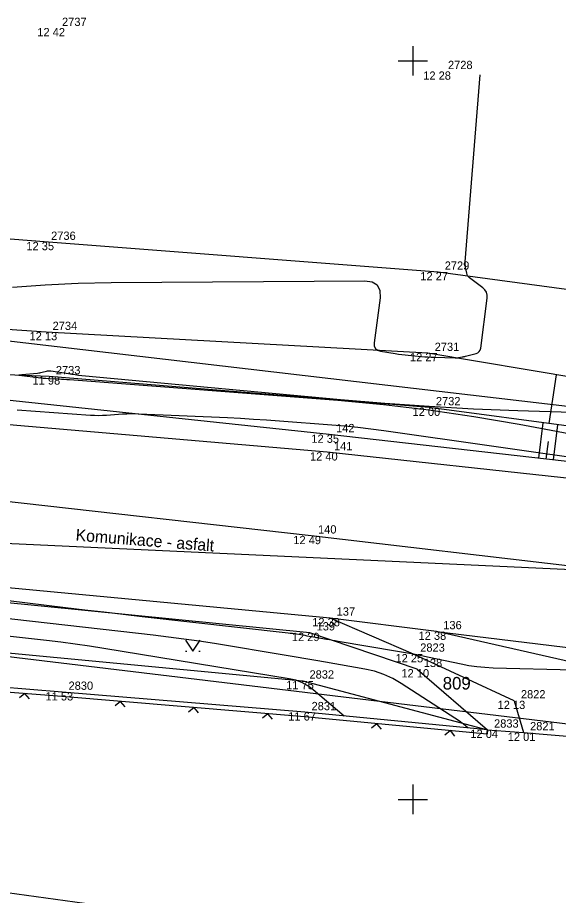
# Model space of a CAD drawing. Extents: x -703403 to -701924, y -1022520 to -1021856.
# Drawn here: x -702188.39 to -702170.07, y -1022278.25 to -1022248.54 of the extents above; entities that cross this region are included whole.
import ezdxf

# ---------------------------------------------------------------- set-up
doc = ezdxf.new("R2010")
doc.units = 0
for name, color, linetype in [('Ex_Major Contours', 7, 'Continuous'), ('Ex_Minor Contours', 7, 'Continuous'), ('Z_body', 7, 'Continuous'), ('Z_body_cisla', 7, 'Continuous'), ('Z_body_vysky_redukovane', 7, 'Continuous'), ('Z_hektometricka_sit', 7, 'Continuous'), ('Z_hrany_paty', 7, 'Continuous'), ('Z_katastr_cisla_pozemkova', 7, 'Continuous'), ('Z_katastr_hranice', 7, 'Continuous'), ('Z_katastr_vnitrni_kresba', 7, 'Continuous'), ('Z_komunikace', 7, 'Continuous'), ('Z_komunikace_osa', 7, 'Continuous'), ('Z_ploty', 7, 'Continuous'), ('Z_ploty_znacky', 7, 'Continuous'), ('Z_pole_rozhranni', 7, 'Continuous'), ('Z_popisy', 7, 'Continuous'), ('Z_rozhranni', 7, 'Continuous'), ('Z_technicke_srafy', 7, 'Continuous'), ('Z_vstupy', 7, 'Continuous'), ('Z_znaky_kultur', 7, 'Continuous')]:
    doc.layers.add(name, color=color, linetype=linetype)

# ---------------------------------------------------------------- blocks, each defined once
blk = doc.blocks.new('POINT_DISPLAY')
blk.add_line((0, 0), (0, 0))
blk = doc.blocks.new('Z212')
for p, q in [((-0.17, 0.17), (0, 0)), ((0, 0), (0.17, 0.17))]:
    blk.add_line(p, q)
blk = doc.blocks.new('Z314')
for p, q in [((-0.25, 0.17), (0, -0.2)), ((0, -0.2), (0.25, 0.17)), ((-0.25, -0.2), (-0.2, -0.2)), ((0.2, -0.2), (0.25, -0.2))]:
    blk.add_line(p, q)

msp = doc.modelspace()

# ---------------------------------------------------------------- linework, layer by layer
at = {"layer": 'Ex_Major Contours'}
for points in [[(-702166.053, -1022263.314), (-702171.405, -1022262.311), (-702172.93, -1022262.046), (-702174.461, -1022261.823), (-702175.997, -1022261.642), (-702177.539, -1022261.502), (-702186.631, -1022260.8), (-702186.719, -1022260.794), (-702186.807, -1022260.788), (-702186.895, -1022260.783), (-702186.984, -1022260.779), (-702187.337, -1022260.763), (-702187.426, -1022260.758), (-702187.514, -1022260.751), (-702187.602, -1022260.743), (-702187.69, -1022260.733), (-702188.24, -1022260.663), (-702188.316, -1022260.65), (-702188.341, -1022260.639), (-702188.316, -1022260.628), (-702188.239, -1022260.618), (-702187.707, -1022260.569), (-702187.669, -1022260.564), (-702187.631, -1022260.558), (-702187.593, -1022260.551), (-702187.556, -1022260.541), (-702187.408, -1022260.5), (-702187.37, -1022260.492), (-702187.333, -1022260.488), (-702187.295, -1022260.488), (-702187.257, -1022260.492), (-702186.66, -1022260.589), (-702186.547, -1022260.606), (-702186.435, -1022260.622), (-702186.322, -1022260.635), (-702186.209, -1022260.647), (-702177.446, -1022261.461), (-702175.947, -1022261.589), (-702174.447, -1022261.693), (-702172.945, -1022261.775), (-702171.442, -1022261.833), (-702161.543, -1022262.137)], [(-702173.139, -1022272.576), (-702173.285, -1022272.453), (-702173.309, -1022272.433), (-702173.335, -1022272.414), (-702173.36, -1022272.395), (-702173.387, -1022272.378), (-702175.393, -1022271.073), (-702175.682, -1022270.904), (-702175.983, -1022270.767), (-702176.297, -1022270.661), (-702176.624, -1022270.587), (-702177.954, -1022270.353), (-702178.286, -1022270.294), (-702178.619, -1022270.237), (-702178.952, -1022270.181), (-702179.285, -1022270.126), (-702181.721, -1022269.728), (-702182.239, -1022269.646), (-702182.757, -1022269.571), (-702183.277, -1022269.503), (-702183.797, -1022269.441), (-702189.685, -1022268.778)]]:
    msp.add_lwpolyline(points, dxfattribs=at)
at = {"layer": 'Ex_Minor Contours'}
for points in [[(-702188.562, -1022257.666), (-702187.449, -1022257.579), (-702186.333, -1022257.525), (-702185.215, -1022257.501), (-702176.629, -1022257.444), (-702176.375, -1022257.479), (-702176.204, -1022257.588), (-702176.116, -1022257.771), (-702176.112, -1022258.027), (-702176.306, -1022259.547), (-702176.305, -1022259.655), (-702176.269, -1022259.738), (-702176.2, -1022259.795), (-702176.097, -1022259.828), (-702175.595, -1022259.909), (-702175.485, -1022259.926), (-702175.374, -1022259.941), (-702175.264, -1022259.954), (-702175.153, -1022259.965), (-702174.709, -1022260.006), (-702174.598, -1022260.016), (-702174.487, -1022260.024), (-702174.376, -1022260.03), (-702174.264, -1022260.034), (-702173.566, -1022260.055), (-702173.536, -1022260.055), (-702173.506, -1022260.054), (-702173.477, -1022260.051), (-702173.448, -1022260.046), (-702173.331, -1022260.023), (-702173.301, -1022260.017), (-702173.272, -1022260.01), (-702173.243, -1022260.003), (-702173.214, -1022259.996), (-702172.858, -1022259.905), (-702172.796, -1022259.881), (-702172.75, -1022259.843), (-702172.718, -1022259.793), (-702172.702, -1022259.729), (-702172.485, -1022258.033), (-702172.484, -1022257.93), (-702172.508, -1022257.836), (-702172.558, -1022257.754), (-702172.633, -1022257.682), (-702173.081, -1022257.342), (-702173.116, -1022257.31), (-702173.144, -1022257.274), (-702173.164, -1022257.233), (-702173.177, -1022257.187), (-702173.213, -1022256.996), (-702173.221, -1022256.948), (-702173.225, -1022256.899), (-702173.226, -1022256.851), (-702173.223, -1022256.803), (-702172.716, -1022250.479)], [(-702188.4, -1022261.817), (-702185.918, -1022261.99), (-702185.782, -1022261.997), (-702185.645, -1022262), (-702185.509, -1022261.997), (-702185.372, -1022261.99), (-702184.827, -1022261.952), (-702184.69, -1022261.944), (-702184.553, -1022261.94), (-702184.417, -1022261.94), (-702184.28, -1022261.945), (-702181.279, -1022262.078), (-702180.837, -1022262.1), (-702180.395, -1022262.125), (-702179.954, -1022262.153), (-702179.512, -1022262.186), (-702177.747, -1022262.322), (-702177.306, -1022262.359), (-702176.866, -1022262.404), (-702176.426, -1022262.456), (-702175.988, -1022262.515), (-702164.645, -1022264.131)], [(-702169.559, -1022270.63), (-702172.284, -1022270.552), (-702172.557, -1022270.538), (-702172.829, -1022270.512), (-702173.1, -1022270.474), (-702173.369, -1022270.423), (-702174.443, -1022270.194), (-702174.712, -1022270.139), (-702174.981, -1022270.086), (-702175.251, -1022270.036), (-702175.521, -1022269.989), (-702177.527, -1022269.652), (-702177.626, -1022269.635), (-702177.724, -1022269.619), (-702177.822, -1022269.602), (-702177.92, -1022269.584), (-702178.365, -1022269.506), (-702178.437, -1022269.493), (-702178.508, -1022269.481), (-702178.579, -1022269.469), (-702178.65, -1022269.457), (-702178.936, -1022269.411), (-702179.007, -1022269.399), (-702179.079, -1022269.389), (-702179.15, -1022269.38), (-702179.222, -1022269.371), (-702184.164, -1022268.815), (-702184.813, -1022268.741), (-702185.461, -1022268.666), (-702186.109, -1022268.589), (-702186.758, -1022268.511), (-702189.35, -1022268.197)], [(-702177.322, -1022272.178), (-702178.378, -1022271.287), (-702178.56, -1022271.152), (-702178.756, -1022271.046), (-702178.964, -1022270.967), (-702179.185, -1022270.916), (-702185.47, -1022269.887), (-702185.952, -1022269.811), (-702186.434, -1022269.741), (-702186.918, -1022269.678), (-702187.402, -1022269.62), (-702189.342, -1022269.402)]]:
    msp.add_lwpolyline(points, dxfattribs=at)
at = {"layer": 'Z_hektometricka_sit'}
for p, q in [((-702175, -1022249.5), (-702175, -1022250.5)), ((-702175.5, -1022250), (-702174.5, -1022250)), ((-702175, -1022274.5), (-702175, -1022275.5)), ((-702175.5, -1022275), (-702174.5, -1022275))]:
    msp.add_line(p, q, dxfattribs=at)
at = {"layer": 'Z_hrany_paty'}
for p, q in [((-702187.42, -1022259.18), (-702201.54, -1022258.24)), ((-702174.49, -1022259.89), (-702187.42, -1022259.18)), ((-702156.78, -1022262.9), (-702174.49, -1022259.89)), ((-702187.32, -1022260.68), (-702201.35, -1022260.14)), ((-702174.45, -1022261.74), (-702187.32, -1022260.68)), ((-702177.83, -1022262.65), (-702189.26, -1022261.43)), ((-702156.67, -1022264.1), (-702174.45, -1022261.74)), ((-702164.37, -1022264.17), (-702177.83, -1022262.65)), ((-702178.49, -1022269.36), (-702190.69, -1022268.15)), ((-702174.85, -1022270.59), (-702178.49, -1022269.36)), ((-702174.2, -1022269.32), (-702169.47, -1022269.89)), ((-702190.11, -1022269.9), (-702178.73, -1022270.99)), ((-702174.85, -1022270.59), (-702172.47, -1022272.64)), ((-702178.73, -1022270.99), (-702172.47, -1022272.64))]:
    msp.add_line(p, q, dxfattribs=at)
at = {"layer": 'Z_katastr_hranice'}
for p, q in [((-702143.57, -1022264.76), (-702188.97, -1022259.45)), ((-702287.01, -1022261.74), (-702165.12, -1022267.43)), ((-702160.14, -1022273.62), (-702202.85, -1022268.46))]:
    msp.add_line(p, q, dxfattribs=at)
at = {"layer": 'Z_katastr_vnitrni_kresba'}
msp.add_line((-702190.22, -1022277.94), (-702185.79, -1022278.56), dxfattribs=at)
at = {"layer": 'Z_komunikace'}
for p, q in [((-702177.9, -1022263.25), (-702189.41, -1022262.26)), ((-702164.59, -1022264.69), (-702177.9, -1022263.25)), ((-702177.8, -1022268.86), (-702190.5, -1022267.67)), ((-702174.2, -1022269.32), (-702177.8, -1022268.86)), ((-702169.17, -1022270.46), (-702174.2, -1022269.32))]:
    msp.add_line(p, q, dxfattribs=at)
at = {"layer": 'Z_komunikace_osa'}
for p, q in [((-702178.44, -1022266.08), (-702190.2, -1022264.76)), ((-702164.94, -1022267.65), (-702178.44, -1022266.08))]:
    msp.add_line(p, q, dxfattribs=at)
at = {"layer": 'Z_ploty'}
for p, q in [((-702186.88, -1022271.37), (-702203.12, -1022270.05)), ((-702186.89, -1022271.52), (-702202.99, -1022270.21)), ((-702178.67, -1022272.2), (-702186.89, -1022271.52)), ((-702178.66, -1022272.05), (-702186.88, -1022271.37)), ((-702172.47, -1022272.64), (-702178.66, -1022272.05)), ((-702172.48, -1022272.79), (-702178.67, -1022272.2)), ((-702172.47, -1022272.64), (-702172.48, -1022272.79))]:
    msp.add_line(p, q, dxfattribs=at)
at = {"layer": 'Z_pole_rozhranni'}
for p, q in [((-702187.48, -1022256.13), (-702203.7, -1022254.88)), ((-702174.14, -1022257.15), (-702187.48, -1022256.13)), ((-702156.48, -1022259.54), (-702174.14, -1022257.15))]:
    msp.add_line(p, q, dxfattribs=at)
at = {"layer": 'Z_rozhranni'}
for p, q in [((-702174.98, -1022270.08), (-702177.8, -1022268.86)), ((-702171.57, -1022271.66), (-702174.98, -1022270.08)), ((-702171.57, -1022271.66), (-702171.25, -1022272.74))]:
    msp.add_line(p, q, dxfattribs=at)
at = {"layer": 'Z_technicke_srafy'}
for p, q in [((-702170.15, -1022260.63), (-702170.4, -1022262.28)), ((-702170.73, -1022263.45), (-702170.59, -1022262.25)), ((-702170.24, -1022263.51), (-702170.09, -1022262.32)), ((-702170.49, -1022263.48), (-702170.41, -1022262.88))]:
    msp.add_line(p, q, dxfattribs=at)
at = {"layer": 'Z_vstupy'}
for p, q in [((-702172.47, -1022272.64), (-702171.25, -1022272.74)), ((-702171.25, -1022272.74), (-702166.81, -1022273.1))]:
    msp.add_line(p, q, dxfattribs=at)

# ---------------------------------------------------------------- block references
at = {"layer": 'Z_body'}
for p in [(-702187.11, -1022248.89), (-702174.04, -1022250.36), (-702187.48, -1022256.13), (-702174.14, -1022257.15), (-702187.42, -1022259.18), (-702174.49, -1022259.89), (-702187.32, -1022260.68), (-702174.45, -1022261.74), (-702177.83, -1022262.65), (-702177.9, -1022263.25), (-702178.44, -1022266.08), (-702177.8, -1022268.86), (-702178.49, -1022269.36), (-702174.2, -1022269.32), (-702174.98, -1022270.08), (-702174.85, -1022270.59), (-702178.73, -1022270.99), (-702186.88, -1022271.37), (-702171.57, -1022271.66), (-702178.66, -1022272.05), (-702172.47, -1022272.64), (-702171.25, -1022272.74)]:
    msp.add_blockref('POINT_DISPLAY', p, dxfattribs=at)
at = {"layer": 'Z_ploty_znacky'}
for p, rotation in [((-702188.14, -1022271.41), 175.4), ((-702184.9, -1022271.68), 175.2), ((-702182.41, -1022271.89), 175.2), ((-702179.91, -1022272.1), 175.2), ((-702176.22, -1022272.44), 174.6), ((-702173.73, -1022272.67), 174.6)]:
    msp.add_blockref('Z212', p, dxfattribs=dict(at, rotation=rotation))
at = {"layer": 'Z_znaky_kultur'}
msp.add_blockref('Z314', (-702182.45, -1022269.78), dxfattribs=at)

# ---------------------------------------------------------------- texts
at = {"layer": 'Z_body_cisla'}
for s, p in [('2737', (-702186.88, -1022248.82)), ('2728', (-702173.81, -1022250.28)), ('2736', (-702187.25, -1022256.06)), ('2729', (-702173.92, -1022257.07)), ('2734', (-702187.2, -1022259.11)), ('2731', (-702174.26, -1022259.82)), ('2733', (-702187.09, -1022260.61)), ('2732', (-702174.22, -1022261.66)), ('142', (-702177.6, -1022262.57)), ('141', (-702177.67, -1022263.18)), ('140', (-702178.21, -1022266)), ('137', (-702177.58, -1022268.78)), ('139', (-702178.26, -1022269.28)), ('136', (-702173.97, -1022269.24)), ('2823', (-702174.75, -1022270)), ('138', (-702174.63, -1022270.52)), ('2832', (-702178.5, -1022270.91)), ('2830', (-702186.66, -1022271.29)), ('2822', (-702171.34, -1022271.58)), ('2831', (-702178.43, -1022271.98)), ('2833', (-702172.25, -1022272.57)), ('2821', (-702171.03, -1022272.66))]:
    msp.add_text(s, height=0.28, dxfattribs=at).set_placement(p)
at = {"layer": 'Z_body_vysky_redukovane'}
for s, p in [('12 42', (-702187.717, -1022249.17)), ('12 28', (-702174.647, -1022250.64)), ('12 35', (-702188.087, -1022256.41)), ('12 27', (-702174.747, -1022257.43)), ('12 13', (-702187.98, -1022259.46)), ('12 27', (-702175.097, -1022260.17)), ('11 98', (-702187.88, -1022260.96)), ('12 00', (-702175.01, -1022262.02)), ('12 35', (-702178.437, -1022262.93)), ('12 40', (-702178.483, -1022263.53)), ('12 49', (-702179.047, -1022266.36)), ('12 38', (-702178.407, -1022269.14)), ('12 29', (-702179.097, -1022269.64)), ('12 38', (-702174.807, -1022269.6)), ('12 25', (-702175.587, -1022270.36)), ('12 10', (-702175.387, -1022270.87)), ('11 75', (-702179.29, -1022271.27)), ('11 53', (-702187.44, -1022271.65)), ('12 13', (-702172.13, -1022271.94)), ('11 67', (-702179.22, -1022272.33)), ('12 04', (-702173.053, -1022272.92)), ('12 01', (-702171.787, -1022273.02))]:
    msp.add_text(s, height=0.28, dxfattribs=at).set_placement(p)
at = {"layer": 'Z_katastr_cisla_pozemkova'}
msp.add_text('809', height=0.425, dxfattribs=at).set_placement((-702173.988, -1022271.28))
at = {"layer": 'Z_popisy'}
msp.add_text('Komunikace - asfalt', height=0.4, rotation=355.5, dxfattribs=at).set_placement((-702186.43, -1022266.24))

doc.saveas('drawing.dxf')
